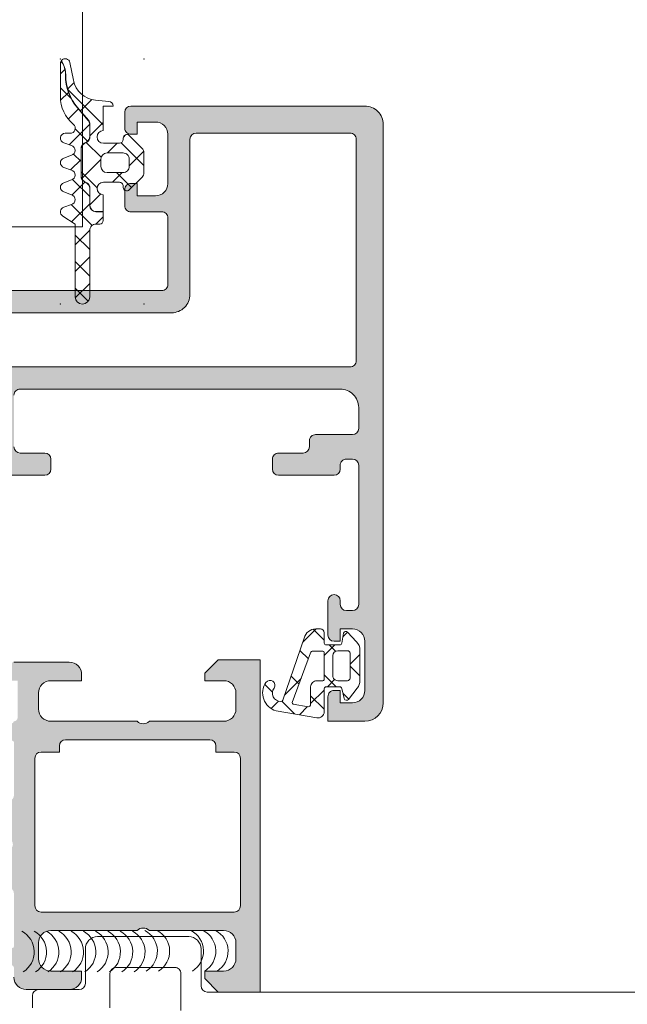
# Model space of a CAD drawing. Header units: millimetres. Extents: x 213386 to 506888, y 183055 to 450952.
# Tile 545 of 656: x 373104 to 373154, y 329645 to 329725. Entities that reach past the tile are written whole.
import ezdxf

# ---------------------------------------------------------------- set-up
doc = ezdxf.new("R2010")
doc.units = ezdxf.units.MM
doc.layers.add('FASÁDA DETAILNÍ', color=255, linetype='Continuous', lineweight=0)
doc.layers.add('NOVA', color=255, linetype='Continuous', lineweight=0)

# ---------------------------------------------------------------- blocks, each defined once
blk = doc.blocks.new('A$C69D17D4D')
at = {"layer": 'FASÁDA DETAILNÍ'}
h = blk.add_hatch(dxfattribs=at)
h.set_pattern_fill('ANSI37', color=256, scale=0.625, angle=-1.272221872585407e-14, style=0)
h.set_pattern_definition([(44.99999999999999, (-24849.06410306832, 11969.49993086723), (-1.403165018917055, 1.403165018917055), []), (135, (-24849.06410306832, 11969.49993086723), (-1.403165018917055, -1.403165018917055), [])])
edge = h.paths.add_edge_path()
edge.add_arc((-24847.65410999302, 11962.88997918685), 0.2900050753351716, -179.99948928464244, -44.99756332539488, ccw=False)
edge.add_line((-24847.94411506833, 11962.88997660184), (-24847.94411506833, 11962.98997086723))
edge.add_arc((-24848.25411506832, 11962.98997086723), 0.3099999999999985, -6.731325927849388e-11, 90.00000000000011)
edge.add_line((-24848.25411506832, 11963.29997086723), (-24849.55409106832, 11963.29997086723))
edge.add_arc((-24849.55409106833, 11962.78997086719), 0.5100000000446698, 89.99999999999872, 268.8764798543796)
edge.add_line((-24849.56409108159, 11962.28006891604), (-24849.56409289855, 11960.92146088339))
edge.add_line((-24849.56409289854, 11960.9214608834), (-24850.15409320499, 11960.9214608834))
edge.add_arc((-24850.154093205, 11961.41146088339), 0.4900000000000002, 180, 269.9999999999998, ccw=False)
edge.add_line((-24850.64409320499, 11961.41146088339), (-24850.64409320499, 11962.81145859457))
edge.add_arc((-24851.154093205, 11962.81145859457), 0.5099999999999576, -1.144999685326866e-13, 59.99999999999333)
edge.add_line((-24850.89909320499, 11963.2531315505), (-24851.09909320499, 11963.36860160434))
edge.add_arc((-24850.85409320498, 11963.79295405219), 0.4900000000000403, 179.9999999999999, 239.99999999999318, ccw=False)
edge.add_line((-24851.344093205, 11963.79295405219), (-24851.344093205, 11966.02996389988))
edge.add_arc((-24850.85409320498, 11966.0299638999), 0.4899999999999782, 119.9999999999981, 179.9999999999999, ccw=False)
edge.add_line((-24851.09909320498, 11966.45431634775), (-24850.89909320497, 11966.56978640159))
edge.add_arc((-24851.154093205, 11967.01145935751), 0.5100000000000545, -60.00000000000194, 1.90833280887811e-13)
edge.add_line((-24850.64409320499, 11967.01145935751), (-24850.64409320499, 11968.00905676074))
edge.add_arc((-24851.15002656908, 11968.00905676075), 0.5059333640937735, 5.088887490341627e-14, 40.64118080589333)
edge.add_line((-24850.7661226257, 11968.33858116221), (-24851.64698950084, 11969.3648124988))
edge.add_arc((-24848.61653157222, 11971.96600962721), 3.993732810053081, 179.381130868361, 220.6411808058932, ccw=False)
edge.add_arc((-24854.61991416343, 11972.0308565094), 2.010000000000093, -0.6188691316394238, 26.65479126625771)
edge.add_line((-24852.82352562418, 11972.9325705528), (-24852.95756678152, 11973.19960642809))
edge.add_arc((-24852.65410306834, 11972.95463686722), 0.3900003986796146, 11.010562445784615, 141.0879706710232, ccw=False)
edge.add_line((-24852.27128180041, 11973.02912302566), (-24851.99168023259, 11971.59103219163))
edge.add_arc((-24850.01862630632, 11971.97464424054), 2.010000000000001, 191.0024964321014, 265.0047506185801)
edge.add_line((-24850.19364332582, 11969.97227837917), (-24849.12068354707, 11969.87849620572))
edge.add_arc((-24849.15410483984, 11969.48992909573), 0.3900017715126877, 1.469873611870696, 85.0839953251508, ccw=False)
edge.add_line((-24848.76423139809, 11969.49993315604), (-24849.56410236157, 11969.49993315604))
edge.add_line((-24849.56410236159, 11969.49993315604), (-24849.56409112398, 11967.49985381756))
edge.add_arc((-24849.55409106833, 11966.98995186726), 0.5100000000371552, 91.12352490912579, 270)
edge.add_line((-24849.55409106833, 11966.47995186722), (-24848.25411506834, 11966.47995186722))
edge.add_arc((-24848.25411506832, 11966.78995186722), 0.3100000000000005, -89.99999999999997, 6.361109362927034e-14)
edge.add_line((-24847.94411506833, 11966.78995186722), (-24847.94411506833, 11966.88997686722))
edge.add_arc((-24847.65409969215, 11966.88994867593), 0.2900153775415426, 45.00331445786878, 179.9944304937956, ccw=False)
edge.add_line((-24847.44903971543, 11967.09503237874), (-24846.40774269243, 11966.05446795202))
edge.add_arc((-24846.75410306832, 11965.70786372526), 0.4900000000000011, 1.1368683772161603e-13, 45.020162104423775, ccw=False)
edge.add_line((-24846.26410306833, 11965.70786372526), (-24846.26410306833, 11964.07181528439))
edge.add_arc((-24846.75410306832, 11964.07181528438), 0.4899999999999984, -45.02769922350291, -1.1368683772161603e-13, ccw=False)
edge.add_line((-24846.40778829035, 11963.72516549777), (-24847.44903671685, 11962.68492335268))
edge = h.paths.add_edge_path()
edge.add_arc((-24849.25412488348, 11964.5899480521), 0.4999901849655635, 180.0000000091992, 270.0000000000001)
edge.add_line((-24849.25412488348, 11964.08995786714), (-24847.95411506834, 11964.08995786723))
edge.add_arc((-24847.95409643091, 11964.5899392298), 0.4999813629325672, 269.9978642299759, 360.0021357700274)
edge.add_line((-24847.45411506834, 11964.58995786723), (-24847.45411506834, 11965.18996486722))
edge.add_arc((-24847.95409643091, 11965.18998350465), 0.4999813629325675, -0.00213577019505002, 90.00213577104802)
edge.add_line((-24847.95411506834, 11965.68996486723), (-24849.25412488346, 11965.68996486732))
edge.add_arc((-24849.25412488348, 11965.18997468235), 0.4999901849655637, 89.99999999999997, 180)
edge.add_line((-24849.75411506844, 11965.18997468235), (-24849.75411506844, 11964.58994805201))
h = blk.add_hatch(dxfattribs=at)
h.set_pattern_fill('ANSI37', color=256, scale=0.48, angle=-1.272221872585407e-14, style=0)
h.set_pattern_definition([(44.99999999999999, (-24849.06410306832, 11969.49993086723), (-1.077630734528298, 1.077630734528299), []), (135, (-24849.06410306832, 11969.49993086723), (-1.077630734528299, -1.077630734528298), [])])
edge = h.paths.add_edge_path()
edge.add_line((-24852.14751985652, 11962.28574469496), (-24852.75457736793, 11962.51300358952))
edge.add_arc((-24852.65410216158, 11962.88983972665), 0.3900009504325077, 104.92936879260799, 255.0706312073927, ccw=False)
edge.add_line((-24852.75457736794, 11963.26667586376), (-24852.14751985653, 11963.49393475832))
edge.add_arc((-24852.25410332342, 11963.88983972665), 0.4100009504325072, -74.93236632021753, 74.93236632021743)
edge.add_line((-24852.14751985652, 11964.28574469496), (-24852.75457738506, 11964.51300359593))
edge.add_arc((-24852.65410366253, 11964.88983972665), 0.390000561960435, 104.92915839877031, 255.0708416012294, ccw=False)
edge.add_line((-24852.75457738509, 11965.26667585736), (-24852.14751987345, 11965.493934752))
edge.add_arc((-24852.25410182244, 11965.88983972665), 0.4100005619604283, -74.93257137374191, 74.93257525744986)
edge.add_line((-24852.14751990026, 11966.28574470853), (-24852.75457739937, 11966.51299978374))
edge.add_arc((-24852.65409015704, 11966.88988243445), 0.3900489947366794, 90.00000000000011, 255.07068313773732, ccw=False)
edge.add_line((-24852.65409015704, 11967.27993142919), (-24852.25410106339, 11967.27993142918))
edge.add_arc((-24852.25410106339, 11967.68993198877), 0.4100005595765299, -89.99999999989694, 49.6800643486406)
edge.add_arc((-24850.05413120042, 11970.28221820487), 2.989972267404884, 179.9986695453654, 229.6800621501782, ccw=False)
edge.add_line((-24853.04410346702, 11970.28228763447), (-24853.04410306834, 11972.95407921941))
edge.add_arc((-24852.65410306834, 11972.95463686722), 0.3900003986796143, 144.3594300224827, 180.0819252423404, ccw=False)
edge.add_line((-24852.97105185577, 11973.18188953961), (-24852.84140013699, 11972.92359827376))
edge.add_arc((-24854.61991416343, 11972.0308565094), 1.990000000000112, -0.6188691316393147, 26.654791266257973, ccw=False)
edge.add_arc((-24848.61653157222, 11971.96600962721), 4.013732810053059, 179.381130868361, 220.6411808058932)
edge.add_line((-24851.6621655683, 11969.35178610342), (-24850.78129869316, 11968.32555476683))
edge.add_arc((-24851.15002656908, 11968.00905676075), 0.4859333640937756, 1.1368683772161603e-13, 40.64118080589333, ccw=False)
edge.add_line((-24850.66409320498, 11968.00905676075), (-24850.66409320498, 11967.01145935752))
edge.add_arc((-24851.154093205, 11967.01145935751), 0.4900000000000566, -60.00000000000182, -1.1368683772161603e-13, ccw=False)
edge.add_line((-24850.909093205, 11966.58710690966), (-24851.109093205, 11966.47163685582))
edge.add_arc((-24850.85409320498, 11966.0299638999), 0.5099999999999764, 119.9999999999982, 180.0000000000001)
edge.add_line((-24851.36409320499, 11966.0299638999), (-24851.36409320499, 11963.7929540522))
edge.add_arc((-24850.85409320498, 11963.79295405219), 0.5100000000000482, 180.0000000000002, 239.999999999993)
edge.add_line((-24851.10909320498, 11963.35128109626), (-24850.90909320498, 11963.23581104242))
edge.add_arc((-24851.154093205, 11962.81145859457), 0.4899999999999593, 1.1368683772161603e-13, 59.99999999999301, ccw=False)
edge.add_line((-24850.66409320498, 11962.81145859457), (-24850.66409320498, 11961.41146088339))
edge.add_arc((-24850.154093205, 11961.41146088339), 0.509999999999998, 180, 270.0000000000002)
edge.add_line((-24850.154093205, 11960.90146088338), (-24849.56409292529, 11960.90146088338))
edge.add_line((-24849.56409292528, 11960.90146088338), (-24849.56409387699, 11960.1898393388))
edge.add_arc((-24849.85409387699, 11960.18983972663), 0.2900000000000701, -90.00000000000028, -7.662566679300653e-05, ccw=False)
edge.add_line((-24849.85409387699, 11959.89983972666), (-24850.15407900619, 11959.89983972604))
edge.add_arc((-24850.15426055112, 11959.39001773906), 0.5098220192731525, 89.97959727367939, 180.024286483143)
edge.add_line((-24850.6640825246, 11959.38980163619), (-24850.66411304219, 11953.98983868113))
edge.add_arc((-24851.25411151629, 11953.98984201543), 0.5899984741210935, -180.00000000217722, -0.0003238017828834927, ccw=False)
edge.add_line((-24851.84410999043, 11953.98984201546), (-24851.84410999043, 11959.89525026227))
edge.add_line((-24851.84410999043, 11959.89525026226), (-24852.84886432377, 11960.55195381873))
edge.add_arc((-24852.65410368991, 11960.88984155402), 0.3899997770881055, 104.92975907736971, 240.04057881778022, ccw=False)
edge.add_line((-24852.75458116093, 11961.26667587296), (-24852.14751986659, 11961.49393475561))
edge.add_arc((-24852.25410332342, 11961.88983972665), 0.4100009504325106, -74.93236777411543, 74.93236632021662)
h = blk.add_hatch(color=256, dxfattribs=at)
edge = h.paths.add_edge_path(flags=16)
edge.add_ellipse((-24829.51811741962, 11948.79988017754), major_axis=(-0.499974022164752, 0), ratio=1, start_angle=89.9970229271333, end_angle=180.0029770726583)
edge.add_line((-24829.01814339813, 11948.79990615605), (-24829.01814339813, 11966.79990615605))
edge.add_ellipse((-24829.51811741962, 11966.79993213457), major_axis=(-0.4999740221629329, 0), ratio=1, start_angle=179.9970229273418, end_angle=270.0029770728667)
edge.add_line((-24829.51814339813, 11967.29990615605), (-24842.01814339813, 11967.29990615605))
edge.add_ellipse((-24842.01812157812, 11966.79988433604), major_axis=(-0.5000218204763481, 0), ratio=1, start_angle=270.0025002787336, end_angle=359.9974997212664)
edge.add_line((-24842.51814339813, 11966.79990615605), (-24842.51814339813, 11954.19685515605))
edge.add_ellipse((-24844.01814227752, 11954.19685403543), major_axis=(-1.499998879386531, 0), ratio=1, start_angle=89.99995719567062, end_angle=180.00004280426, ccw=False)
edge.add_line((-24844.01814339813, 11952.69685515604), (-24857.01813139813, 11952.69685515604))
edge.add_ellipse((-24857.01813177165, 11952.19685552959), major_axis=(-0.4999996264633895, 0), ratio=1, start_angle=-90.00004280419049, end_angle=4.280419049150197e-05)
edge.add_line((-24857.51813139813, 11952.19685515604), (-24857.51813139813, 11948.79990615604))
edge.add_ellipse((-24857.01813177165, 11948.79990578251), major_axis=(-0.4999996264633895, 0), ratio=1, start_angle=-4.280419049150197e-05, end_angle=90.00004280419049)
edge.add_line((-24857.01813139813, 11948.29990615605), (-24829.51814339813, 11948.29990615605))
edge = h.paths.add_edge_path()
edge.add_line((-24828.31813139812, 11919.49991115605), (-24831.31813139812, 11919.49991115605))
edge.add_line((-24831.31813139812, 11919.49991115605), (-24831.31813139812, 11921.49991115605))
edge.add_arc((-24830.81815737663, 11921.49993713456), 0.4999740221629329, 89.99702292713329, 180.0029770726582, ccw=False)
edge.add_line((-24830.81813139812, 11921.99991115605), (-24830.31813139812, 11921.99991115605))
edge.add_line((-24830.31813139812, 11921.99991115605), (-24830.31813139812, 11920.99991115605))
edge.add_line((-24830.31813139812, 11920.99991115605), (-24829.31813139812, 11920.99991115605))
edge.add_arc((-24829.31819552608, 11921.99997528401), 1.000064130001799, 270.0036740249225, 359.9963259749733)
edge.add_line((-24828.31813139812, 11921.99991115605), (-24828.31813139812, 11925.99991115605))
edge.add_arc((-24829.31816138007, 11925.99988117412), 1.000029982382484, 0.001717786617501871, 89.99828221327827)
edge.add_line((-24829.31813139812, 11926.99991115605), (-24830.31813139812, 11926.99991115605))
edge.add_line((-24830.31813139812, 11926.99991115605), (-24830.31813139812, 11925.99991115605))
edge.add_line((-24830.31813139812, 11925.99991115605), (-24830.81813139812, 11925.99991115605))
edge.add_arc((-24830.81812579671, 11926.49991675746), 0.5000056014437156, 180.0006418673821, 269.9993581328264, ccw=False)
edge.add_line((-24831.31813139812, 11926.49991115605), (-24831.31813139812, 11929.29991415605))
edge.add_arc((-24830.81813139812, 11929.29991415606), 0.5, 0, 180, ccw=False)
edge.add_line((-24830.31813139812, 11929.29991415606), (-24830.31813139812, 11928.99991115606))
edge.add_arc((-24829.81812067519, 11928.99992187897), 0.5000107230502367, 180.0012287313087, 269.9987712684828)
edge.add_line((-24829.81813139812, 11928.49991115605), (-24829.31813139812, 11928.49991115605))
edge.add_arc((-24829.31819932, 11928.99997907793), 0.5000679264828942, 270.0077822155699, 359.9922177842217)
edge.add_line((-24828.81813139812, 11928.99991115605), (-24828.81813139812, 11940.29990615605))
edge.add_arc((-24829.31815321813, 11940.29988433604), 0.5000218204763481, 0.002500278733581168, 89.99749972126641)
edge.add_line((-24829.31813139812, 11940.79990615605), (-24829.81813139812, 11940.79990615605))
edge.add_arc((-24829.81819407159, 11940.29996882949), 0.4999373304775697, 89.99281725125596, 180.007182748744)
edge.add_line((-24830.31813139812, 11940.29990615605), (-24830.31813139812, 11939.99990315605))
edge.add_arc((-24830.81819419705, 11939.99996595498), 0.5000628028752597, 270.00719532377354, 359.9928046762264, ccw=False)
edge.add_line((-24830.81813139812, 11939.49990315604), (-24835.31813139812, 11939.49990315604))
edge.add_arc((-24835.31812579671, 11939.99990875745), 0.5000056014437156, 180.0006418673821, 269.9993581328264, ccw=False)
edge.add_line((-24835.81813139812, 11939.99990315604), (-24835.81813139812, 11940.79990615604))
edge.add_arc((-24835.31815737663, 11940.79993213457), 0.4999740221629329, 89.99702292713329, 180.0029770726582, ccw=False)
edge.add_line((-24835.31813139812, 11941.29990615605), (-24833.31813139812, 11941.29990615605))
edge.add_arc((-24833.31819932, 11941.79997407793), 0.5000679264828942, 270.0077822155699, 359.9922177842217)
edge.add_line((-24832.81813139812, 11941.79990615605), (-24832.81813139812, 11942.29990615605))
edge.add_arc((-24832.31819407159, 11942.29996882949), 0.4999373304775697, 89.99281725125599, 180.007182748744, ccw=False)
edge.add_line((-24832.31813139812, 11942.79990615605), (-24829.31813139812, 11942.79990615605))
edge.add_arc((-24829.31818651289, 11943.29996127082), 0.5000551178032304, 270.0063149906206, 359.993685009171)
edge.add_line((-24828.81813139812, 11943.29990615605), (-24828.81813139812, 11944.99990315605))
edge.add_arc((-24830.31809955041, 11944.99993500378), 1.499968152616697, 359.9987834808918, 450.0012165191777)
edge.add_line((-24830.31813139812, 11946.49990315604), (-24856.31813139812, 11946.49990315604))
edge.add_arc((-24856.3181522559, 11945.99992401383), 0.4999791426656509, 89.99760977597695, 180.0023902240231)
edge.add_line((-24856.81813139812, 11945.99990315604), (-24856.81813139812, 11941.79990615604))
edge.add_arc((-24856.31812579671, 11941.79991175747), 0.5000056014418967, 180.0006418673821, 269.9993581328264)
edge.add_line((-24856.31813139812, 11941.29990615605), (-24854.31813139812, 11941.29990615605))
edge.add_arc((-24854.31815321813, 11940.79988433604), 0.5000218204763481, 0.002500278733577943, 89.99749972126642, ccw=False)
edge.add_line((-24853.81813139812, 11940.79990615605), (-24853.81813139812, 11939.99990315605))
edge.add_arc((-24854.31818395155, 11939.9999557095), 0.5000525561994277, 270.00602154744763, 359.9939784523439, ccw=False)
edge.add_line((-24854.31813139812, 11939.49990315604), (-24859.31813239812, 11939.49990315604))
edge.add_line((-24859.31813239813, 11939.49990315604), (-24860.07602139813, 11939.71722415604))
edge.add_arc((-24860.15871270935, 11939.42884574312), 0.2999999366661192, 73.99997577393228, 142.0951853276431)
edge.add_arc((-24860.63213255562, 11939.79745629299), 0.3000001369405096, 270.0000300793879, 322.09528191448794, ccw=False)
edge.add_line((-24860.63213239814, 11939.49745615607), (-24862.69627939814, 11939.49745815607))
edge.add_arc((-24862.69627985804, 11939.89745755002), 0.3999993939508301, 158.0262304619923, 270.0000658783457, ccw=False)
edge.add_line((-24863.06722139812, 11940.04713015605), (-24862.25086039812, 11942.07035915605))
edge.add_arc((-24862.06539013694, 11941.99552253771), 0.1999993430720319, 65.85890762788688, 158.026092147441, ccw=False)
edge.add_line((-24861.98359339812, 11942.17803015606), (-24859.59990839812, 11941.10971015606))
edge.add_arc((-24859.51811169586, 11941.29221826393), 0.199999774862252, 245.8589745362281, 360.8199006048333)
edge.add_line((-24859.31813239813, 11941.29508015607), (-24859.31813139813, 11952.59916015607))
edge.add_arc((-24859.50954589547, 11952.60759187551), 0.1916001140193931, 357.4777781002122, 451.0444500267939)
edge.add_line((-24859.51303839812, 11952.79916015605), (-24859.93362239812, 11952.79916015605))
edge.add_line((-24859.93362239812, 11952.79916015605), (-24862.39923439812, 11951.36742515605))
edge.add_arc((-24862.55004609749, 11951.62676214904), 0.2999997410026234, 195.9999717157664, 300.17919611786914, ccw=False)
edge.add_line((-24862.83842439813, 11951.54407115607), (-24863.26629539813, 11953.03623215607))
edge.add_line((-24863.26629539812, 11953.03623215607), (-24863.76470739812, 11953.89950715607))
edge.add_arc((-24863.41829715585, 11954.09950710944), 0.4000000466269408, 90.00003470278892, 209.9999884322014, ccw=False)
edge.add_line((-24863.41829739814, 11954.49950715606), (-24859.31036639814, 11954.49916015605))
edge.add_line((-24859.31036639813, 11954.49916015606), (-24844.81830939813, 11954.49685515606))
edge.add_arc((-24844.81813127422, 11954.99685500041), 0.4999998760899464, 269.9795884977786, 360.0000178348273)
edge.add_line((-24844.31813139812, 11954.99685515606), (-24844.31813139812, 11960.39989715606))
edge.add_arc((-24844.8181310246, 11960.3998975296), 0.4999996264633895, 359.9999571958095, 450.0000428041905)
edge.add_line((-24844.81813139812, 11960.89989715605), (-24847.31813139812, 11960.89989715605))
edge.add_arc((-24847.31813177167, 11961.3998967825), 0.4999996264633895, 179.9999571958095, 270.00004280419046, ccw=False)
edge.add_line((-24847.81813139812, 11961.39989715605), (-24847.81813139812, 11962.69990015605))
edge.add_arc((-24847.3181522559, 11962.69992101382), 0.4999791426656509, 89.99760977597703, 180.002390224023, ccw=False)
edge.add_line((-24847.31813139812, 11963.19990015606), (-24846.81813139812, 11963.19990015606))
edge.add_line((-24846.81813139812, 11963.19990015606), (-24846.81813139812, 11962.19990015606))
edge.add_line((-24846.81813139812, 11962.19990015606), (-24845.31813139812, 11962.19990015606))
edge.add_arc((-24845.3181630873, 11963.19993184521), 1.000031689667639, 270.0018155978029, 359.9981844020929)
edge.add_line((-24844.31813139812, 11963.19990015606), (-24844.31813139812, 11967.19990015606))
edge.add_arc((-24845.31820064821, 11967.19983090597), 1.000069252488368, 0.003967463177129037, 89.99603253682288)
edge.add_line((-24845.31813139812, 11968.19990015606), (-24846.81813139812, 11968.19990015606))
edge.add_line((-24846.81813139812, 11968.19990015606), (-24846.81813139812, 11967.19990015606))
edge.add_line((-24846.81813139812, 11967.19990015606), (-24847.31813139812, 11967.19990015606))
edge.add_arc((-24847.31815737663, 11967.69987417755), 0.499974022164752, 179.9970229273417, 270.0029770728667, ccw=False)
edge.add_line((-24847.81813139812, 11967.69990015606), (-24847.81813139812, 11968.99990315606))
edge.add_arc((-24847.31812579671, 11968.99989755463), 0.5000056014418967, 90.00064186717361, 179.9993581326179, ccw=False)
edge.add_line((-24847.31813139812, 11969.49990315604), (-24828.31813139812, 11969.49990315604))
edge.add_arc((-24828.31810211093, 11967.99993244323), 1.49997071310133, -0.0011187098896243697, 90.00111870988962, ccw=False)
edge.add_line((-24826.81813139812, 11967.99990315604), (-24826.81813139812, 11920.99991115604))
edge.add_arc((-24828.3181917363, 11920.99997149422), 1.500060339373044, 270.002304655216, 359.99769534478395, ccw=False)
h = blk.add_hatch(dxfattribs=at)
h.set_pattern_fill('ANSI37', color=256, scale=0.625, angle=90, style=0)
h.set_pattern_definition([(135, (0, 0), (-1.403165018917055, -1.403165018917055), []), (225, (0, 0), (1.403165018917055, -1.403165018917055), [])])
edge = h.paths.add_edge_path(flags=16)
edge.add_ellipse((-24832.22031654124, 11922.30214619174), major_axis=(-0.4977897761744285, 0), ratio=1, start_angle=-90.19257972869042, end_angle=0.25472202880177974, ccw=False)
edge.add_line((-24832.21864339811, 11922.79993315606), (-24831.71812439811, 11922.79993315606))
edge.add_ellipse((-24831.71811014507, 11922.89991690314), major_axis=(-0.09998374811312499, 0), ratio=1, start_angle=89.99183227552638, end_angle=180.0087406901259)
edge.add_line((-24831.61812639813, 11922.89993215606), (-24831.61812239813, 11925.10036215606))
edge.add_ellipse((-24831.71812705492, 11925.10035949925), major_axis=(-0.1000046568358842, 0), ratio=1, start_angle=180.0015221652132, end_angle=269.9984778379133)
edge.add_line((-24831.71812439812, 11925.20036415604), (-24832.53006639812, 11925.20036415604))
edge.add_ellipse((-24832.5300579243, 11925.00035753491), major_axis=(-0.2000066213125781, 0), ratio=1, start_angle=270.0024274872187, end_angle=344.3113846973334)
edge.add_line((-24832.72261339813, 11925.05444115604), (-24834.20993839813, 11921.03630015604))
edge.add_ellipse((-24834.11615691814, 11921.00158666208), major_axis=(-0.09999996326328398, 0), ratio=1, start_angle=-20.31218281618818, end_angle=79.67771585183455)
edge.add_line((-24834.13407539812, 11920.90320515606), (-24832.92460639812, 11920.68292215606))
edge.add_ellipse((-24832.918097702, 11920.88281252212), major_axis=(-0.1999963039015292, 0), ratio=1, start_angle=88.13503214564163, end_angle=180.0010410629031)
edge.add_line((-24832.71810139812, 11920.88281615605), (-24832.71810139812, 11922.29993315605))
edge = h.paths.add_edge_path(flags=16)
edge.add_ellipse((-24829.71811256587, 11922.9999343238), major_axis=(-0.200000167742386, 0), ratio=1, start_angle=89.99976157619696, end_angle=180.0002384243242)
edge.add_line((-24829.51811239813, 11922.99993515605), (-24829.51811639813, 11925.03439215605))
edge.add_ellipse((-24829.71811167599, 11925.03439687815), major_axis=(-0.1999952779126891, 0), ratio=1, start_angle=179.9986471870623, end_angle=270.0004933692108)
edge.add_line((-24829.71811339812, 11925.23439215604), (-24830.51812339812, 11925.23439215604))
edge.add_ellipse((-24830.51811458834, 11924.83438134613), major_axis=(-0.4000108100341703, 0), ratio=1, start_angle=270.0012618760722, end_angle=359.9980219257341)
edge.add_line((-24830.91812539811, 11924.83439515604), (-24830.91812539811, 11923.19993215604))
edge.add_ellipse((-24830.51813047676, 11923.19992907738), major_axis=(-0.3999949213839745, 0), ratio=1, start_angle=-0.0004409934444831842, end_angle=90.00101395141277)
edge.add_line((-24830.51812339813, 11922.79993415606), (-24829.71811339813, 11922.79993415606))
edge = h.paths.add_edge_path()
edge.add_arc((-24829.79466451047, 11921.39994225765), 0.2000083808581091, 195.0015194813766, 319.99768421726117, ccw=False)
edge.add_line((-24829.98785639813, 11921.34817115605), (-24830.17839039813, 11922.15169615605))
edge.add_arc((-24830.37158398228, 11922.09991976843), 0.200011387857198, 15.0028563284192, 89.9972544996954)
edge.add_line((-24830.37157439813, 11922.29993115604), (-24831.46812439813, 11922.29993115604))
edge.add_arc((-24831.46813475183, 11922.14994350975), 0.1499876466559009, 89.99604485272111, 180.0039551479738)
edge.add_line((-24831.61812239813, 11922.14993315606), (-24831.61811439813, 11920.26706215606))
edge.add_arc((-24832.11811427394, 11920.26706024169), 0.4999998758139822, -99.9335722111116, 0.00021936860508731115, ccw=False)
edge.add_line((-24832.20436739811, 11919.77455615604), (-24835.52409339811, 11920.35594515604))
edge.add_arc((-24835.11801906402, 11921.79993068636), 1.499996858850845, 144.9124460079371, 254.29307554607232, ccw=False)
edge.add_arc((-24836.01812189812, 11922.43223765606), 0.3999981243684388, -35.08800412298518, 144.9119958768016, ccw=False)
edge.add_arc((-24835.13682223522, 11921.79771609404), 0.6860034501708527, 143.8588144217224, 269.5156416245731)
edge.add_arc((-24835.12300205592, 11921.26083971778), 0.1503878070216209, 262.5039217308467, 340.9838490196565)
edge.add_line((-24834.98082139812, 11921.21183815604), (-24833.25313939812, 11926.25806415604))
edge.add_arc((-24832.28704738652, 11925.9999430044), 0.9999801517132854, 89.99942769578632, 165.041089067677, ccw=False)
edge.add_line((-24832.28703739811, 11926.99992315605), (-24831.91813239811, 11926.99993515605))
edge.add_arc((-24831.91815312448, 11926.69991542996), 0.3000197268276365, 0.003194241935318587, 89.99604181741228, ccw=False)
edge.add_line((-24831.61813339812, 11926.69993215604), (-24831.61813339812, 11925.84991715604))
edge.add_arc((-24831.4681493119, 11925.84990424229), 0.1499840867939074, 179.9950667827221, 270.0049332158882)
edge.add_line((-24831.46813639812, 11925.69992015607), (-24830.37157439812, 11925.69993115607))
edge.add_arc((-24830.37158351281, 11925.89994574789), 0.2000145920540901, 270.0026109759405, 344.9976256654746)
edge.add_line((-24830.17838639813, 11925.84817015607), (-24830.04929239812, 11926.65154215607))
edge.add_arc((-24829.85611655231, 11926.59981774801), 0.1999808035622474, 44.99255557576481, 165.0102129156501, ccw=False)
edge.add_line((-24829.71469039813, 11926.74120715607), (-24828.98817139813, 11925.96533715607))
edge.add_arc((-24829.7181130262, 11925.28182674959), 1.00000062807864, -3.400668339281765e-05, 43.11853767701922, ccw=False)
edge.add_line((-24828.71811239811, 11925.28182615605), (-24828.71811239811, 11922.80319315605))
edge.add_arc((-24829.71811530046, 11922.80319420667), 1.000002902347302, 322.17220691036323, 359.9999398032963, ccw=False)
edge.add_line((-24828.92825539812, 11922.18990215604), (-24829.64145439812, 11921.27137315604))
h = blk.add_hatch(color=256, dxfattribs=at)
edge = h.paths.add_edge_path()
edge.add_arc((-24856.93811075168, 11901.20006205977), 0.120000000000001, 270.0000000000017, 360.00000000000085, ccw=False)
edge.add_line((-24856.93811075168, 11901.08006205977), (-24859.69810875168, 11901.08006205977))
edge.add_arc((-24859.69810875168, 11900.78006205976), 0.3000000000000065, 450, 539.9999999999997)
edge.add_line((-24859.99810875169, 11900.78006205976), (-24859.99810875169, 11899.80008774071))
edge.add_arc((-24859.69810875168, 11899.8000877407), 0.3000000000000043, 179.9999999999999, 270)
edge.add_line((-24859.69810875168, 11899.50008774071), (-24857.81809775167, 11899.50008774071))
edge.add_arc((-24857.55055441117, 11899.42122064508), 0.2789255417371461, 88.83712992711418, 163.575405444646, ccw=False)
edge.add_line((-24857.54489375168, 11899.7000887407), (-24857.09129975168, 11899.7000887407))
edge.add_arc((-24857.08563134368, 11899.42125129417), 0.2788950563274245, 16.419876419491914, 91.16458937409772, ccw=False)
edge.add_line((-24856.81811075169, 11899.50008774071), (-24856.81811075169, 11898.69991302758))
edge.add_arc((-24855.81811075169, 11898.69991302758), 0.9999999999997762, 179.9999999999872, 269.9999999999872)
edge.add_line((-24855.81811075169, 11897.69991302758), (-24852.31810339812, 11897.69991302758))
edge.add_arc((-24852.31812322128, 11898.69993285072), 1.000019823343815, 270.0011357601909, 359.9988642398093)
edge.add_line((-24851.31810339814, 11898.69991302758), (-24851.31810339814, 11899.19991302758))
edge.add_line((-24851.31810339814, 11899.19991302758), (-24853.81810339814, 11899.19991302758))
edge.add_arc((-24853.81805801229, 11900.19995841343), 1.000045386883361, 180.0026002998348, 269.99739970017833, ccw=False)
edge.add_line((-24854.81810339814, 11900.19991302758), (-24854.81810339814, 11901.49993133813))
edge.add_arc((-24853.81805089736, 11901.49987883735), 1.000052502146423, 90.00300791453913, 179.9969920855, ccw=False)
edge.add_line((-24853.81810339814, 11902.49993133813), (-24846.81810339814, 11902.49993133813))
edge.add_arc((-24846.31810339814, 11901.97480958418), 0.7250881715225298, 46.40381611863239, 133.5961838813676, ccw=False)
edge.add_line((-24845.81810339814, 11902.49993133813), (-24839.78401526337, 11902.49993133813))
edge.add_arc((-24839.78406776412, 11901.49987883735), 1.000052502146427, 360.0030079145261, 449.9969920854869, ccw=False)
edge.add_line((-24838.78401526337, 11901.49993133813), (-24838.78401526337, 11900.19991302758))
edge.add_arc((-24839.78406064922, 11900.19995841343), 1.000045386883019, 270.00260029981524, 359.9973997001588, ccw=False)
edge.add_line((-24839.78401526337, 11899.19991302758), (-24841.31810339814, 11899.19991302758))
edge.add_line((-24841.31810339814, 11899.19991302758), (-24841.31810339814, 11898.59990692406))
edge.add_line((-24841.31810339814, 11898.59990692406), (-24840.21809729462, 11897.49993133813))
edge.add_line((-24840.21809729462, 11897.49993133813), (-24836.81810339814, 11897.49993133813))
edge.add_line((-24836.81810339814, 11897.49993133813), (-24836.81810339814, 11924.499832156))
edge.add_line((-24836.81810339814, 11924.499832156), (-24840.21809729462, 11924.499832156))
edge.add_line((-24840.21809729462, 11924.499832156), (-24841.31810339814, 11923.39985657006))
edge.add_line((-24841.31810339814, 11923.39985657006), (-24841.31810339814, 11922.79985046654))
edge.add_line((-24841.31810339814, 11922.79985046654), (-24839.78401526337, 11922.79985046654))
edge.add_arc((-24839.78406064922, 11921.79980508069), 1.000045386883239, 360.0026002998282, 449.99739970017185, ccw=False)
edge.add_line((-24838.78401526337, 11921.79985046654), (-24838.78401526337, 11920.499832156))
edge.add_arc((-24839.78406776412, 11920.49988465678), 1.000052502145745, 270.00300791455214, 359.99699208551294, ccw=False)
edge.add_line((-24839.78401526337, 11919.499832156), (-24845.81810339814, 11919.499832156))
edge.add_arc((-24846.31810339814, 11920.02495390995), 0.7250881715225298, 226.4038161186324, 313.59618388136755, ccw=False)
edge.add_line((-24846.81810339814, 11919.499832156), (-24853.81810339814, 11919.499832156))
edge.add_arc((-24853.81805089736, 11920.49988465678), 1.000052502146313, 180.0030079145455, 269.99699208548, ccw=False)
edge.add_line((-24854.81810339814, 11920.499832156), (-24854.81810339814, 11921.79985046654))
edge.add_arc((-24853.81805801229, 11921.79980508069), 1.000045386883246, 90.0026002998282, 179.9973997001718, ccw=False)
edge.add_line((-24853.81810339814, 11922.79985046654), (-24851.31810339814, 11922.79985046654))
edge.add_line((-24851.31810339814, 11922.79985046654), (-24851.31810339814, 11923.29985046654))
edge.add_arc((-24852.31812322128, 11923.2998306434), 1.000019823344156, 360.0011357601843, 449.9988642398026)
edge.add_line((-24852.31810339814, 11924.29985046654), (-24856.81810339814, 11924.29985046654))
edge.add_arc((-24856.81811371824, 11923.79986078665), 0.4999896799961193, 449.9988173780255, 540.0011826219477)
edge.add_line((-24857.31810339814, 11923.79985046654), (-24857.31810339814, 11922.79985046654))
edge.add_line((-24857.31810339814, 11922.79985046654), (-24856.51810034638, 11922.79985046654))
edge.add_line((-24856.51810034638, 11922.79985046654), (-24856.51810034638, 11919.79983520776))
edge.add_arc((-24856.81810806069, 11919.79983251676), 0.3000077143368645, 269.9994860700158, 360.00051393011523, ccw=False)
edge.add_arc((-24857.08563134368, 11919.57866124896), 0.2788950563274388, 268.83541062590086, 343.5801235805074, ccw=False)
edge.add_line((-24857.09129975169, 11919.29982380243), (-24857.54489375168, 11919.29982380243))
edge.add_arc((-24857.55055441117, 11919.57869189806), 0.2789255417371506, 196.4245945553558, 271.1628700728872, ccw=False)
edge.add_line((-24857.81809775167, 11919.49982480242), (-24859.69810875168, 11919.49982480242))
edge.add_arc((-24859.69810875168, 11919.19982480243), 0.3000000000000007, 449.9999999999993, 539.9999999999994)
edge.add_line((-24859.99810875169, 11919.19982480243), (-24859.99810875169, 11918.21985048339))
edge.add_arc((-24859.69810875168, 11918.21985048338), 0.3000000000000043, 180, 270)
edge.add_line((-24859.69810875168, 11917.91985048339), (-24856.93811075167, 11917.91985048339))
edge.add_arc((-24856.93811075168, 11917.7998504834), 0.1200000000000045, 360, 449.9999999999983, ccw=False)
edge.add_line((-24856.81811075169, 11917.7998504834), (-24856.81811075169, 11913.49982480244))
edge.add_arc((-24857.31811075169, 11913.49982480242), 0.4999999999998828, 270.0000000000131, 360.0000000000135, ccw=False)
edge.add_line((-24857.31811075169, 11912.99982480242), (-24858.01811075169, 11912.99982480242))
edge.add_line((-24858.0181107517, 11912.99982480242), (-24860.41093107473, 11914.38132026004))
edge.add_arc((-24860.47999096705, 11914.26170501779), 0.1381197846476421, 419.9999999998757, 547.7024374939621)
edge.add_arc((-24855.63863973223, 11914.70932340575), 4.999999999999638, 185.3492280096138, 251.2905992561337)
edge.add_arc((-24857.40286592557, 11909.49995627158), 0.5000000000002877, 288.7094007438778, 431.2905992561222, ccw=False)
edge.add_arc((-24855.63863973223, 11904.29058913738), 4.999999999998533, 108.7094007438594, 174.6507719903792)
edge.add_arc((-24860.47999096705, 11904.73820752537), 0.1381197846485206, 172.2975625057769, 299.9999999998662)
edge.add_line((-24860.41093107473, 11904.61859228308), (-24858.0181107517, 11906.0000877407))
edge.add_line((-24858.0181107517, 11906.00008774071), (-24857.3181107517, 11906.00008774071))
edge.add_arc((-24857.31811075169, 11905.50008774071), 0.5000000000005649, 359.9999999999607, 449.99999999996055, ccw=False)
edge.add_line((-24856.81811075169, 11905.50008774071), (-24856.81811075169, 11901.20006205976))
edge = h.paths.add_edge_path(flags=16)
edge.add_arc((-24838.91810950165, 11916.49983978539), 0.5, 360, 450, ccw=False)
edge.add_line((-24838.41810950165, 11916.49983978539), (-24838.41810950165, 11904.49993133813))
edge.add_arc((-24838.91810950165, 11904.49993133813), 0.5, 270, 360, ccw=False)
edge.add_line((-24838.91810950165, 11903.99993133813), (-24854.61809119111, 11903.99993133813))
edge.add_arc((-24854.61809119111, 11904.49993133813), 0.5, 180, 270, ccw=False)
edge.add_line((-24855.11809119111, 11904.49993133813), (-24855.11809119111, 11916.49983978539))
edge.add_arc((-24854.61809119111, 11916.49983978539), 0.5, 90, 180, ccw=False)
edge.add_line((-24854.61809119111, 11916.99983978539), (-24853.11809119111, 11916.99983978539))
edge.add_line((-24853.11809119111, 11916.99983978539), (-24853.11809119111, 11917.49983978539))
edge.add_arc((-24852.61809119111, 11917.49983978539), 0.5000000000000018, 90.0000000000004, 180, ccw=False)
edge.add_line((-24852.61809119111, 11917.99983978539), (-24840.91810950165, 11917.99983978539))
edge.add_arc((-24840.91810950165, 11917.49983978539), 0.5, 360, 449.9999999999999, ccw=False)
edge.add_line((-24840.41810950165, 11917.49983978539), (-24840.41810950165, 11916.99983978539))
edge.add_line((-24840.41810950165, 11916.99983978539), (-24838.91810950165, 11916.99983978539))
for p, q in [((-24840.21809729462, 11924.499832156), (-24841.31810339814, 11923.39985657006)), ((-24836.81810339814, 11924.499832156), (-24840.21809729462, 11924.499832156)), ((-24836.81810339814, 11897.49993133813), (-24836.81810339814, 11924.499832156)), ((-24852.31810339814, 11924.29985046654), (-24856.81810339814, 11924.29985046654)), ((-24851.31810339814, 11922.79985046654), (-24851.31810339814, 11923.29985046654)), ((-24841.31810339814, 11923.39985657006), (-24841.31810339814, 11922.79985046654)), ((-24853.81810339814, 11922.79985046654), (-24851.31810339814, 11922.79985046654)), ((-24841.31810339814, 11922.79985046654), (-24839.78401526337, 11922.79985046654)), ((-24854.81810339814, 11920.499832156), (-24854.81810339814, 11921.79985046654)), ((-24838.78401526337, 11921.79985046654), (-24838.78401526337, 11920.499832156)), ((-24846.81810339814, 11919.499832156), (-24853.81810339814, 11919.499832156)), ((-24839.78401526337, 11919.499832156), (-24845.81810339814, 11919.499832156)), ((-24853.11809119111, 11916.99983978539), (-24853.11809119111, 11917.49983978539)), ((-24852.61809119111, 11917.99983978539), (-24840.91810950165, 11917.99983978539)), ((-24840.41810950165, 11917.49983978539), (-24840.41810950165, 11916.99983978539)), ((-24855.11809119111, 11904.49993133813), (-24855.11809119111, 11916.49983978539)), ((-24854.61809119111, 11916.99983978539), (-24853.11809119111, 11916.99983978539)), ((-24840.41810950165, 11916.99983978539), (-24838.91810950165, 11916.99983978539)), ((-24838.41810950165, 11916.49983978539), (-24838.41810950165, 11904.49993133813)), ((-24838.91810950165, 11903.99993133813), (-24854.61809119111, 11903.99993133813)), ((-24853.81810339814, 11902.49993133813), (-24846.81810339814, 11902.49993133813)), ((-24845.81810339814, 11902.49993133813), (-24839.78401526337, 11902.49993133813)), ((-24854.81810339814, 11900.19991302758), (-24854.81810339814, 11901.49993133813)), ((-24838.78401526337, 11901.49993133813), (-24838.78401526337, 11900.19991302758)), ((-24851.31810339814, 11899.19991302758), (-24853.81810339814, 11899.19991302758)), ((-24851.31810339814, 11898.69991302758), (-24851.31810339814, 11899.19991302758)), ((-24839.78401526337, 11899.19991302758), (-24841.31810339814, 11899.19991302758)), ((-24841.31810339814, 11899.19991302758), (-24841.31810339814, 11898.59990692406)), ((-24841.31810339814, 11898.59990692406), (-24840.21809729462, 11897.49993133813)), ((-24855.81811075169, 11897.69991302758), (-24852.31810339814, 11897.69991302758)), ((-24840.21809729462, 11897.49993133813), (-24836.81810339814, 11897.49993133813))]:
    blk.add_line(p, q, dxfattribs=at)
blk.add_lwpolyline([(-24895.25401524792, 12040.64530968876), (-24895.25401524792, 12428.33608654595), (-24851.25401524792, 12428.33608654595), (-24851.25401524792, 12040.64530968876), (-24851.25401524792, 11959.6744308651), (-24895.25401524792, 11959.6744308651)], close=True, dxfattribs=at)
at = {"layer": 'FASÁDA DETAILNÍ', "color": 7}
for points in [[(-24847.44903671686, 11962.68492335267, -0.6681907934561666), (-24847.94411506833, 11962.88997660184), (-24847.94411506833, 11962.98997086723, 0.41421356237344), (-24848.25411506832, 11963.29997086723), (-24849.55409106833, 11963.29997086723, 0.9902431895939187), (-24849.56409108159, 11962.28006891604), (-24849.56409289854, 11960.9214608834), (-24850.154093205, 11960.9214608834, -0.4142135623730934), (-24850.64409320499, 11961.41146088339), (-24850.64409320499, 11962.81145859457, 0.267949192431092), (-24850.89909320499, 11963.2531315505), (-24851.09909320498, 11963.36860160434, -0.2679491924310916), (-24851.344093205, 11963.79295405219), (-24851.344093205, 11966.0299638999, -0.267949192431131), (-24851.09909320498, 11966.45431634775), (-24850.89909320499, 11966.56978640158, 0.2679491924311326), (-24850.64409320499, 11967.01145935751), (-24850.64409320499, 11968.00905676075, 0.1792130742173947), (-24850.7661226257, 11968.33858116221), (-24851.64698950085, 11969.3648124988, -0.1820014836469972), (-24852.61003141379, 11972.00914631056, 0.1195687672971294), (-24852.82352562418, 11972.9325705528), (-24852.95756678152, 11973.1996064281, -0.6375452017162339), (-24852.27128180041, 11973.02912302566), (-24851.99168023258, 11971.59103219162, 0.3346062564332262), (-24850.19364332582, 11969.97227837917), (-24849.12068354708, 11969.87849620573, -0.381933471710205), (-24848.76423139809, 11969.49993315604), (-24849.56410236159, 11969.49993315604), (-24849.56409112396, 11967.49985381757, 0.9902431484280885), (-24849.55409106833, 11966.47995186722), (-24848.25411506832, 11966.47995186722, 0.414213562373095), (-24847.94411506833, 11966.78995186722), (-24847.94411506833, 11966.88997686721, -0.6681225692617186), (-24847.44903971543, 11967.09503237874), (-24846.40774269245, 11966.05446795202, -0.1990038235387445), (-24846.26410306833, 11965.70786372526), (-24846.26410306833, 11964.07181528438, -0.199038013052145), (-24846.40778829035, 11963.72516549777), (-24847.44903671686, 11962.68492335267)], [(-24852.14751985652, 11962.28574469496), (-24852.75457736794, 11962.51300358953, -0.7683067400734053), (-24852.75457736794, 11963.26667586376), (-24852.14751985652, 11963.49393475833, 0.7663896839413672), (-24852.14751985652, 11964.28574469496), (-24852.75457738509, 11964.51300359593, -0.7683096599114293), (-24852.75457738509, 11965.26667585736), (-24852.14751987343, 11965.49393475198, 0.766392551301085), (-24852.14751990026, 11966.28574470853), (-24852.75457739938, 11966.51299978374, -0.8775222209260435), (-24852.65409015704, 11967.27993142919), (-24852.25410106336, 11967.27993142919, 0.6981291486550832), (-24851.98880810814, 11968.00253414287, -0.2202365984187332), (-24853.04410346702, 11970.28228763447), (-24853.04410306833, 11972.9540792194, -0.1571434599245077), (-24852.97105185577, 11973.18188953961), (-24852.841400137, 11972.92359827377, -0.1195687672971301), (-24852.63003024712, 11972.00936233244, 0.1820014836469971), (-24851.6621655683, 11969.35178610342), (-24850.78129869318, 11968.32555476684, -0.1792130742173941), (-24850.66409320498, 11968.00905676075), (-24850.66409320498, 11967.01145935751, -0.2679491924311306), (-24850.909093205, 11966.58710690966), (-24851.10909320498, 11966.47163685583, 0.2679491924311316), (-24851.36409320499, 11966.0299638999), (-24851.36409320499, 11963.79295405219, 0.2679491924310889), (-24851.10909320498, 11963.35128109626), (-24850.90909320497, 11963.23581104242, -0.2679491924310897), (-24850.66409320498, 11962.81145859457), (-24850.66409320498, 11961.41146088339, 0.4142135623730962), (-24850.154093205, 11960.90146088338), (-24849.56409292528, 11960.90146088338), (-24849.56409387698, 11960.1898393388, -0.4142131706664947), (-24849.85409387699, 11959.89983972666), (-24850.1540790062, 11959.89983972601, 0.414442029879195), (-24850.6640825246, 11959.38980163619), (-24850.66411304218, 11953.98983868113, -0.999997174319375), (-24851.84410999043, 11953.98984201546), (-24851.84410999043, 11959.89525026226), (-24852.84886432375, 11960.55195381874, -0.6688782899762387), (-24852.75458116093, 11961.26667587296), (-24852.14751986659, 11961.49393475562, 0.7663896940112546), (-24852.14751985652, 11962.28574469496)], [(-24849.75411506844, 11964.58994805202, 0.4142135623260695), (-24849.25412488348, 11964.08995786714), (-24847.95411506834, 11964.08995786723, 0.4142353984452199), (-24847.45411506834, 11964.58995786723), (-24847.45411506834, 11965.18996486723, 0.4142353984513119), (-24847.95411506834, 11965.68996486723), (-24849.25412488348, 11965.68996486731, 0.4142135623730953), (-24849.75411506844, 11965.18997468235), (-24849.75411506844, 11964.58994805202)]]:
    blk.add_lwpolyline(points, format="xyb", close=True, dxfattribs=at)
at = {"layer": 'FASÁDA DETAILNÍ'}
for points in [[(-24856.81813139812, 11941.79990615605, 0.414207), (-24856.31813139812, 11941.29990615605), (-24854.31813139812, 11941.29990615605), (-24854.31813139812, 11941.29990615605, -0.414188), (-24853.81813139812, 11940.79990615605), (-24853.81813139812, 11939.99990315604), (-24853.81813139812, 11939.99990315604, -0.414152), (-24854.31813139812, 11939.49990315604), (-24859.31813239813, 11939.49990315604)], [(-24859.31036639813, 11954.49916015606), (-24844.81830939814, 11954.49685515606), (-24844.81830939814, 11954.49685515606, 0.414318), (-24844.31813139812, 11954.99685515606), (-24844.31813139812, 11960.39989715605), (-24844.31813139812, 11960.39989715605, 0.414214), (-24844.81813139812, 11960.89989715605), (-24847.31813139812, 11960.89989715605), (-24847.31813139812, 11960.89989715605, -0.414214), (-24847.81813139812, 11961.39989715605), (-24847.81813139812, 11962.69990015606), (-24847.81813139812, 11962.69990015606, -0.414238), (-24847.31813139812, 11963.19990015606), (-24846.81813139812, 11963.19990015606), (-24846.81813139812, 11962.19990015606), (-24845.31813139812, 11962.19990015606), (-24845.31813139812, 11962.19990015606, 0.414195), (-24844.31813139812, 11963.19990015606), (-24844.31813139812, 11967.19990015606), (-24844.31813139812, 11967.19990015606, 0.414173), (-24845.31813139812, 11968.19990015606), (-24846.81813139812, 11968.19990015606), (-24846.81813139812, 11967.19990015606), (-24847.31813139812, 11967.19990015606), (-24847.31813139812, 11967.19990015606, -0.414244), (-24847.81813139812, 11967.69990015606), (-24847.81813139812, 11968.99990315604), (-24847.81813139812, 11968.99990315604, -0.414207), (-24847.31813139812, 11969.49990315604), (-24828.31813139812, 11969.49990315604), (-24828.31813139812, 11969.49990315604, -0.414225), (-24826.81813139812, 11967.99990315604), (-24826.81813139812, 11920.99991115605), (-24826.81813139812, 11920.99991115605, -0.41419), (-24828.31813139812, 11919.49991115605), (-24828.31813139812, 11919.49991115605), (-24831.31813139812, 11919.49991115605), (-24831.31813139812, 11921.49991115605), (-24831.31813139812, 11921.49991115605, -0.414244), (-24830.81813139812, 11921.99991115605), (-24830.31813139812, 11921.99991115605), (-24830.31813139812, 11920.99991115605), (-24829.31813139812, 11920.99991115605), (-24829.31813139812, 11920.99991115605, 0.414176), (-24828.31813139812, 11921.99991115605), (-24828.31813139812, 11925.99991115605), (-24828.31813139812, 11925.99991115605, 0.414196), (-24829.31813139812, 11926.99991115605), (-24830.31813139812, 11926.99991115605), (-24830.31813139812, 11925.99991115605), (-24830.81813139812, 11925.99991115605), (-24830.81813139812, 11925.99991115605, -0.414207), (-24831.31813139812, 11926.49991115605), (-24831.31813139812, 11929.29991415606), (-24831.31813139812, 11929.29991415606, -1), (-24830.31813139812, 11929.29991415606), (-24830.31813139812, 11928.99991115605), (-24830.31813139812, 11928.99991115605, 0.414201), (-24829.81813139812, 11928.49991115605), (-24829.31813139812, 11928.49991115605), (-24829.31813139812, 11928.49991115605, 0.414134), (-24828.81813139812, 11928.99991115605), (-24828.81813139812, 11940.29990615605), (-24828.81813139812, 11940.29990615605, 0.414188), (-24829.31813139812, 11940.79990615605), (-24829.81813139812, 11940.79990615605), (-24829.81813139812, 11940.79990615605, 0.414287), (-24830.31813139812, 11940.29990615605), (-24830.31813139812, 11939.99990315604), (-24830.31813139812, 11939.99990315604, -0.41414), (-24830.81813139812, 11939.49990315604), (-24835.31813139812, 11939.49990315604), (-24835.31813139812, 11939.49990315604, -0.414207), (-24835.81813139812, 11939.99990315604), (-24835.81813139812, 11940.79990615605), (-24835.81813139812, 11940.79990615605, -0.414244), (-24835.31813139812, 11941.29990615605), (-24833.31813139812, 11941.29990615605), (-24833.31813139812, 11941.29990615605, 0.414134), (-24832.81813139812, 11941.79990615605), (-24832.81813139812, 11942.29990615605), (-24832.81813139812, 11942.29990615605, -0.414287), (-24832.31813139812, 11942.79990615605), (-24829.31813139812, 11942.79990615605), (-24829.31813139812, 11942.79990615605, 0.414149), (-24828.81813139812, 11943.29990615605), (-24828.81813139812, 11944.99990315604), (-24828.81813139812, 11944.99990315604, 0.414226), (-24830.31813139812, 11946.49990315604), (-24856.31813139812, 11946.49990315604), (-24856.31813139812, 11946.49990315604, 0.414238), (-24856.81813139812, 11945.99990315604)], [(-24722.08196276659, 11879.50003085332), (-24722.08196276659, 11896.99993133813, 0.414213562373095), (-24722.58196276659, 11897.49993133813), (-24841.11810339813, 11897.49993133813, -0.414213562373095), (-24841.61810339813, 11897.99993133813), (-24841.61810339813, 11900.99993133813, 0.414213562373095), (-24842.61810339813, 11901.99993133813), (-24850.01810340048, 11901.99993133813, 0.4142135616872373), (-24851.01810340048, 11900.99993134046), (-24851.018103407, 11898.19993133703, -0.4142135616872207), (-24851.518103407, 11897.6999313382), (-24854.81810339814, 11897.6999313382, 0.414213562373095), (-24855.31810339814, 11897.1999313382), (-24855.31810339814, 11896.1999313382, 0.414213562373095)], [(-24849.01810144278, 11896.1999313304), (-24849.01810144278, 11898.99993139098, -0.4142135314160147), (-24848.51810144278, 11899.49993133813), (-24843.75205234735, 11899.49993133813, -0.4142135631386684), (-24843.25205234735, 11898.99993133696), (-24843.25205235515, 11895.99993133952, 0.4142135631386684)]]:
    blk.add_lwpolyline(points, format="xyb", dxfattribs=at)
at = {"layer": 'FASÁDA DETAILNÍ', "extrusion": (0, 0, -1)}
for points in [[(24829.51814339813, 11948.29990615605, -0.414244), (24829.01814339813, 11948.79990615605), (24829.01814339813, 11966.79990615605), (24829.01814339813, 11966.79990615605, -0.414244), (24829.51814339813, 11967.29990615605), (24842.01814339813, 11967.29990615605), (24842.01814339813, 11967.29990615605, -0.414188), (24842.51814339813, 11966.79990615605), (24842.51814339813, 11954.19685515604), (24842.51814339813, 11954.19685515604, 0.414214), (24844.01814339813, 11952.69685515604), (24857.01813139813, 11952.69685515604), (24857.01813139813, 11952.69685515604, -0.414214), (24857.51813139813, 11952.19685515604), (24857.51813139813, 11948.79990615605), (24857.51813139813, 11948.79990615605, -0.414214), (24857.01813139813, 11948.29990615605), (24829.51814339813, 11948.29990615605)], [(24832.71810139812, 11922.29993315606, 0.416502), (24832.21864339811, 11922.79993315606), (24831.71812439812, 11922.79993315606), (24831.71812439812, 11922.79993315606, -0.4143), (24831.61812639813, 11922.89993215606), (24831.61812239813, 11925.10036215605), (24831.61812239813, 11925.10036215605, -0.414198), (24831.71812439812, 11925.20036415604), (24832.53006639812, 11925.20036415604), (24832.53006639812, 11925.20036415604, -0.336095), (24832.72261339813, 11925.05444115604), (24834.20993839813, 11921.03630015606), (24834.20993839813, 11921.03630015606, -0.466254), (24834.13407539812, 11920.90320515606), (24832.92460639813, 11920.68292215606), (24832.92460639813, 11920.68292215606, -0.423785), (24832.71810139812, 11920.88281615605), (24832.71810139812, 11922.29993315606)], [(24829.71811339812, 11922.79993415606, -0.414216), (24829.51811239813, 11922.99993515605), (24829.51811639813, 11925.03439215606), (24829.51811639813, 11925.03439215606, -0.414223), (24829.71811339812, 11925.23439215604), (24830.51812339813, 11925.23439215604), (24830.51812339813, 11925.23439215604, -0.414197), (24830.91812539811, 11924.83439515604), (24830.91812539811, 11923.19993215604), (24830.91812539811, 11923.19993215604, -0.414221), (24830.51812339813, 11922.79993415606), (24829.71811339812, 11922.79993415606)]]:
    blk.add_lwpolyline(points, format="xyb", close=True, dxfattribs=at)
at = {"layer": 'FASÁDA DETAILNÍ'}
blk.add_lwpolyline([(-24829.64145439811, 11921.27137315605, -0.606792), (-24829.98785639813, 11921.34817115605), (-24830.17839039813, 11922.15169615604), (-24830.17839039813, 11922.15169615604, 0.339427), (-24830.37157439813, 11922.29993115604), (-24831.46812439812, 11922.29993115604), (-24831.46812439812, 11922.29993115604, 0.414254), (-24831.61812239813, 11922.14993315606), (-24831.61811439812, 11920.26706215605), (-24831.61811439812, 11920.26706215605, -0.465956), (-24832.20436739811, 11919.77455615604), (-24835.52409339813, 11920.35594515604), (-24835.52409339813, 11920.35594515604, -0.517137), (-24836.34542839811, 11922.66217015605, -1), (-24835.69081539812, 11922.20230515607, 0.610743), (-24835.14262139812, 11921.11173715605, 0.356477), (-24834.98082139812, 11921.21183815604), (-24833.25313939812, 11926.25806415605), (-24833.25313939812, 11926.25806415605, -0.339657), (-24832.28703739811, 11926.99992315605), (-24831.91813239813, 11926.99993515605), (-24831.91813239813, 11926.99993515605, -0.414177), (-24831.61813339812, 11926.69993215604), (-24831.61813339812, 11925.84991715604), (-24831.61813339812, 11925.84991715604, 0.414264), (-24831.46813639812, 11925.69992015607), (-24830.37157439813, 11925.69993115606), (-24830.37157439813, 11925.69993115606, 0.33943), (-24830.17838639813, 11925.84817015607), (-24830.04929239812, 11926.65154215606), (-24830.04929239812, 11926.65154215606, -0.577453), (-24829.71469039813, 11926.74120715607), (-24828.98817139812, 11925.96533715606), (-24828.98817139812, 11925.96533715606, -0.190392), (-24828.71811239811, 11925.28182615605), (-24828.71811239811, 11922.80319315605), (-24828.71811239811, 11922.80319315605, -0.16657), (-24828.92825539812, 11922.18990215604), (-24829.64145439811, 11921.27137315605)], format="xyb", close=True, dxfattribs=at)
for centre, radius, start, end in [((-24852.31812322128, 11923.2998306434), 1.000019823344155, 0.001135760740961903, 89.99886423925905), ((-24853.81805801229, 11921.79980508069), 1.000045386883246, 90.00260029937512, 179.9973997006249), ((-24839.78406064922, 11921.79980508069), 1.000045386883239, 0.002600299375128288, 89.99739970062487), ((-24853.81805089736, 11920.49988465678), 1.000052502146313, 180.0030079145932, 269.9969920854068), ((-24839.78406776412, 11920.49988465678), 1.000052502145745, 270.0030079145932, 359.9969920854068), ((-24846.31810339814, 11920.02495390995), 0.7250881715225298, 226.4038161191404, 313.5961838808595), ((-24852.61809119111, 11917.49983978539), 0.5000000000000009, 90, 180), ((-24840.91810950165, 11917.49983978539), 0.4999999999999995, 0, 90), ((-24854.61809119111, 11916.49983978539), 0.5, 90, 180), ((-24838.91810950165, 11916.49983978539), 0.5, 0, 90), ((-24854.61809119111, 11904.49993133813), 0.5, 180, 270), ((-24838.91810950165, 11904.49993133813), 0.5, 270, 0), ((-24857.07408133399, 11900.74852172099), 1.906465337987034, 302.0320455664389, 62.03204556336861), ((-24856.07408133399, 11900.74852172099), 1.906465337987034, 302.0320455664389, 62.03204556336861), ((-24853.81805089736, 11901.49987883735), 1.000052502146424, 90.00300791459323, 179.9969920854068), ((-24855.07408133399, 11900.74852172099), 1.906465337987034, 302.0320455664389, 62.03204556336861), ((-24854.07408133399, 11900.74852172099), 1.906465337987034, 302.0320455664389, 62.03204556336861), ((-24853.07408133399, 11900.74852172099), 1.906465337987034, 302.0320455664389, 62.03204556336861), ((-24852.07408133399, 11900.74852172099), 1.906465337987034, 302.0320455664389, 62.03204556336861), ((-24851.07408133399, 11900.74852172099), 1.906465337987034, 302.0320455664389, 62.03204556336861), ((-24850.07408133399, 11900.74852172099), 1.906465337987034, 302.0320455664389, 62.03204556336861), ((-24849.07408133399, 11900.74852172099), 1.906465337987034, 302.0320455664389, 62.03204556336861), ((-24848.07408133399, 11900.74852172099), 1.906465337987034, 302.0320455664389, 62.03204556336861), ((-24846.31810339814, 11901.97480958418), 0.7250881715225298, 46.40381611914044, 133.5961838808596), ((-24847.07528021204, 11900.81612202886), 1.906465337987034, 302.0320455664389, 62.03204556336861), ((-24846.07528021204, 11900.81612202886), 1.906465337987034, 302.0320455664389, 62.03204556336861), ((-24843.32928021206, 11900.81612202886), 1.906465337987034, 302.0320455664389, 62.03204556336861), ((-24842.32928021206, 11900.81612202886), 1.906465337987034, 302.0320455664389, 62.03204556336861), ((-24841.32928021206, 11900.81612202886), 1.906465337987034, 302.0320455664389, 62.03204556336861), ((-24839.78406776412, 11901.49987883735), 1.000052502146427, 0.003007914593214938, 89.99699208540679), ((-24853.81805801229, 11900.19995841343), 1.000045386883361, 180.0026002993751, 269.9973997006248), ((-24839.78406064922, 11900.19995841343), 1.000045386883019, 270.0026002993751, 359.9973997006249), ((-24855.81811075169, 11898.69991302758), 0.9999999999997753, 180, 270), ((-24852.31812322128, 11898.69993285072), 1.000019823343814, 270.001135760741, 359.998864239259)]:
    blk.add_arc(centre, radius, start, end, dxfattribs=at)
for p in [(-24853.04410306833, 11973.32993086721), (-24846.26410306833, 11973.32993086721), (-24853.04410306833, 11953.39993086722), (-24846.26410306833, 11953.39993086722)]:
    blk.add_point(p, dxfattribs=at)

msp = doc.modelspace()

# ---------------------------------------------------------------- block references
at = {"layer": 'NOVA', "ltscale": 300}
msp.add_blockref('A$C69D17D4D', (397960.6382589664, 317748.1544064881), dxfattribs=at)

doc.saveas('drawing.dxf')
